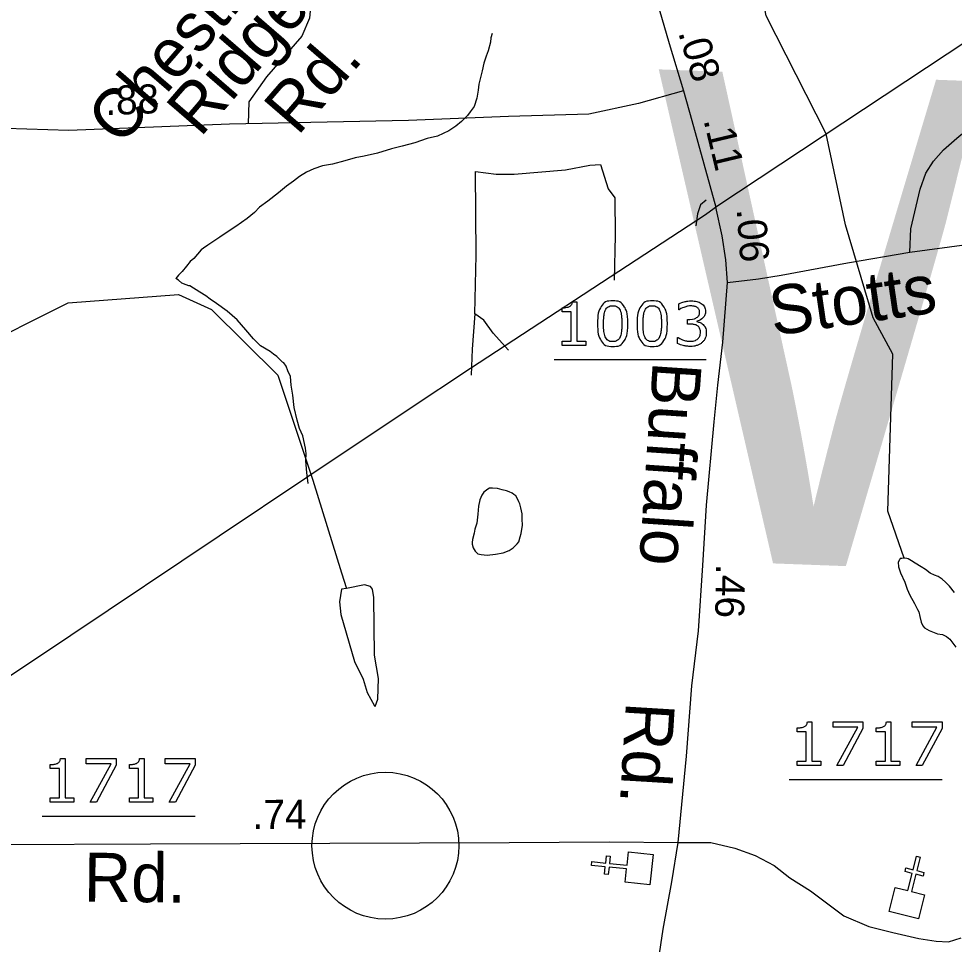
# Model space of a CAD drawing. Extents: x 2169602 to 2449496, y 721995 to 810662.
# Drawn here: x 2170428 to 2170523.6, y 724801.1 to 724895.7 of the extents above; entities that cross this region are included whole.
import ezdxf

# ---------------------------------------------------------------- set-up
doc = ezdxf.new("R2010")
doc.units = 0
for name, color, linetype in [('Old_Level_1', 7, 'Continuous'), ('Prop Shade Medium', 7, 'Continuous'), ('Sheet Data Field CELL', 7, 'Continuous')]:
    doc.layers.add(name, color=color, linetype=linetype)

msp = doc.modelspace()

# ---------------------------------------------------------------- linework, layer by layer
at = {"layer": 'Old_Level_1'}
for p, q in [((2170482.69, 724860.883), (2170498.24, 724860.883)), ((2170506.687, 724817.968), (2170522.313, 724817.968)), ((2170430.409, 724814.218), (2170446.035, 724814.218))]:
    msp.add_line(p, q, dxfattribs=at)
for points in [[(2170417.232, 724821.969), (2170433.338, 724832.717), (2170448.499, 724842.85), (2170457.431, 724848.846), (2170467.792, 724855.753), (2170474.142, 724859.987), (2170498.152, 724875.686), (2170499.404, 724876.603), (2170535.617, 724900.59), (2170535.748, 724900.677), (2170551.835, 724911.177), (2170559.944, 724916.549), (2170566.838, 724921.157)], [(2170417.232, 724821.968), (2170433.338, 724832.717), (2170448.499, 724842.85), (2170457.431, 724848.843), (2170467.792, 724855.752), (2170474.142, 724859.986), (2170498.152, 724875.686), (2170499.404, 724876.602), (2170535.617, 724900.59), (2170535.748, 724900.674), (2170551.835, 724911.177), (2170559.944, 724916.548), (2170566.838, 724921.157)], [(2170510.464, 724883.928), (2170504.365, 724895.991), (2170503.152, 724902.331), (2170501.938, 724906.019), (2170501.3, 724911.568), (2170501.466, 724918.346)], [(2170457.897, 724897.667), (2170457.705, 724895.747), (2170456.937, 724893.923), (2170453.331, 724889.746), (2170451.517, 724887.206), (2170451.457, 724884.967)], [(2170493.191, 724897.497), (2170494.46, 724893.167), (2170495.902, 724888.339)], [(2170476.374, 724894.183), (2170476.232, 724893.752), (2170476.183, 724893.277), (2170475.95, 724892.425), (2170475.764, 724891.855), (2170475.535, 724891.139), (2170475.35, 724890.376), (2170475.214, 724889.808), (2170475.019, 724888.999), (2170474.936, 724888.376), (2170474.79, 724887.569), (2170474.517, 724886.714), (2170474.137, 724886.193), (2170473.849, 724885.811), (2170473.23, 724885.183), (2170472.675, 724884.706), (2170471.958, 724884.227), (2170470.784, 724883.701), (2170469.731, 724883.455), (2170468.455, 724883.021), (2170467.168, 724882.686), (2170466.076, 724882.388), (2170464.653, 724881.958), (2170463.284, 724881.663), (2170462.378, 724881.462), (2170461.33, 724881.177), (2170460.053, 724880.841), (2170459.054, 724880.644), (2170458.158, 724880.356), (2170457.402, 724880.017), (2170456.686, 724879.586), (2170456.067, 724879.1), (2170455.365, 724878.579), (2170454.556, 724877.912), (2170453.474, 724877.043), (2170452.622, 724876.421), (2170452.1, 724875.902), (2170451.34, 724875.274), (2170450.204, 724874.463), (2170449.313, 724873.884), (2170448.557, 724873.361), (2170447.744, 724872.829), (2170447.32, 724872.546), (2170446.896, 724872.253), (2170446.657, 724872.069), (2170445.906, 724871.207), (2170445.516, 724870.871), (2170445.146, 724870.397), (2170444.712, 724869.875), (2170444.347, 724869.487), (2170444.059, 724869.155)], [(2170519.009, 724871.829), (2170519.137, 724874.219), (2170520.076, 724878.274), (2170520.673, 724879.896), (2170521.442, 724881.134), (2170522.466, 724882.286), (2170523.832, 724883.481), (2170524.6, 724884.121), (2170524.899, 724884.591), (2170524.984, 724885.573), (2170524.942, 724888.689), (2170524.643, 724890.567), (2170524.6, 724891.634), (2170524.6, 724893.293)], [(2170495.902, 724888.339), (2170491.301, 724887.045), (2170486.228, 724885.95), (2170478.022, 724885.701), (2170467.826, 724885.303), (2170449.548, 724884.905), (2170433.135, 724884.258), (2170426.694, 724884.457), (2170411.276, 724883.71), (2170398.295, 724883.561), (2170386.085, 724883.262)], [(2170495.902, 724888.339), (2170496.748, 724885.303), (2170499.201, 724876.453)], [(2170518.453, 724840.587), (2170516.793, 724845.384), (2170517.29, 724861.431), (2170515.292, 724865.137), (2170512.466, 724874.628), (2170510.464, 724883.928)], [(2170474.613, 724865.549), (2170474.734, 724871.538), (2170474.673, 724880.067), (2170476.789, 724879.825), (2170478.603, 724879.825), (2170483.863, 724880.249), (2170486.342, 724880.733), (2170487.43, 724880.793), (2170488.216, 724878.313), (2170488.881, 724877.406), (2170488.942, 724873.534), (2170488.845, 724868.991)], [(2170498.237, 724877.145), (2170497.648, 724876.68), (2170497.346, 724875.772), (2170497.163, 724874.519)], [(2170500.399, 724868.755), (2170503.566, 724869.12), (2170505.899, 724869.505), (2170512.649, 724870.762), (2170519.009, 724871.829), (2170524.829, 724872.612), (2170530.806, 724873.534), (2170535.997, 724874.475), (2170540.307, 724875.062), (2170549.663, 724876.377), (2170556.57, 724877.249)], [(2170500.399, 724868.755), (2170500.228, 724871.06), (2170499.844, 724873.493), (2170499.201, 724876.453)], [(2170457.582, 724848.213), (2170457.431, 724849.318), (2170457.329, 724850.51), (2170457.373, 724851.265), (2170457.314, 724851.833), (2170457.027, 724853.072), (2170456.686, 724853.827), (2170456.447, 724854.682), (2170456.155, 724855.96), (2170456.004, 724857.246), (2170455.857, 724858.242), (2170455.765, 724859.143), (2170455.516, 724859.71), (2170455.321, 724860.193), (2170455.083, 724860.518), (2170454.941, 724860.617), (2170454.61, 724860.947), (2170454.366, 724861.176), (2170454.035, 724861.42), (2170453.694, 724861.701), (2170452.7, 724862.266), (2170451.978, 724862.973), (2170451.218, 724863.917), (2170450.312, 724864.913), (2170449.308, 724865.806), (2170448.211, 724866.608), (2170447.583, 724867.031), (2170447.115, 724867.362), (2170446.53, 724867.739), (2170445.487, 724868.398), (2170445.4, 724868.402), (2170445.112, 724868.494), (2170444.678, 724868.684), (2170444.352, 724868.966), (2170444.059, 724869.155)], [(2170495.362, 724811.517), (2170496.216, 724820.352), (2170496.771, 724827.523), (2170497.454, 724833.157), (2170497.881, 724839.816), (2170498.265, 724846.005), (2170499.033, 724854.499), (2170499.417, 724858.255), (2170499.929, 724862.652), (2170500.399, 724868.755)], [(2170330.612, 724846.68), (2170337.556, 724846.158), (2170359.324, 724847.038), (2170380.069, 724856.281), (2170383.612, 724856.676), (2170393.334, 724855.931), (2170405.191, 724856.78), (2170422.993, 724861.639), (2170433.065, 724866.657), (2170444.332, 724867.517), (2170447.709, 724865.966), (2170454.478, 724859.28), (2170458.069, 724848.537)], [(2170484.562, 724866.779), (2170485.026, 724866.779), (2170485.026, 724862.764), (2170485.935, 724862.764), (2170485.935, 724862.309)], [(2170495.461, 724865.954), (2170495.432, 724865.954), (2170495.432, 724866.578)], [(2170474.613, 724865.549), (2170474.311, 724861.919), (2170474.231, 724859.278)], [(2170478.049, 724861.816), (2170476.487, 724863.553), (2170475.52, 724864.883), (2170474.613, 724865.549)], [(2170485.935, 724862.309), (2170483.524, 724862.309), (2170483.524, 724862.764), (2170484.451, 724862.764), (2170484.451, 724865.75), (2170483.524, 724865.75), (2170483.524, 724866.157)], [(2170496.604, 724864.48), (2170496.334, 724864.48), (2170496.334, 724864.975), (2170496.543, 724864.975)], [(2170497.267, 724864.787), (2170497.267, 724864.746)], [(2170495.304, 724862.495), (2170495.304, 724863.12), (2170495.349, 724863.12)], [(2170458.069, 724848.537), (2170460.981, 724839.085), (2170461.502, 724837.469)], [(2170479.45, 724844.573), (2170479.445, 724845.093), (2170479.308, 724845.712), (2170479.206, 724846.132), (2170479.108, 724846.331), (2170478.918, 724846.706), (2170478.772, 724846.94), (2170478.587, 724847.084), (2170478.397, 724847.219), (2170478.109, 724847.369), (2170477.822, 724847.46), (2170477.393, 724847.554), (2170476.92, 724847.693), (2170476.389, 724847.734), (2170476.111, 724847.738), (2170475.921, 724847.64), (2170475.532, 724847.304), (2170475.312, 724847.019), (2170475.122, 724846.538), (2170474.981, 724845.874), (2170474.898, 724845.067), (2170474.796, 724844.167), (2170474.61, 724843.54), (2170474.523, 724843.119), (2170474.377, 724842.495), (2170474.333, 724842.164), (2170474.338, 724842.019), (2170474.435, 724841.638), (2170474.625, 724841.31), (2170474.913, 724841.026), (2170475.249, 724840.936), (2170475.858, 724840.892), (2170476.711, 724840.986), (2170477.476, 724841.14), (2170478.09, 724841.375), (2170478.524, 724841.618), (2170478.801, 724841.903), (2170478.938, 724842.047), (2170479.084, 724842.237), (2170479.23, 724842.765), (2170479.318, 724843.099), (2170479.459, 724843.954), (2170479.45, 724844.573)], [(2170518.054, 724840.542), (2170517.961, 724840.393), (2170517.82, 724840.154), (2170517.874, 724839.683), (2170518.064, 724839.066), (2170518.497, 724838.114), (2170518.736, 724837.403), (2170519.024, 724836.791), (2170519.511, 724835.937), (2170519.794, 724835.325), (2170519.935, 724835.081), (2170520.037, 724834.612), (2170520.174, 724834.042), (2170520.335, 724833.662), (2170520.525, 724833.469), (2170520.992, 724833.187), (2170521.845, 724832.864), (2170522.376, 724832.765), (2170522.761, 724832.583), (2170523.098, 724832.3), (2170523.721, 724831.492)], [(2170523.585, 724837.055), (2170523.059, 724837.714), (2170522.674, 724838.138), (2170522.337, 724838.421), (2170521.909, 724838.706), (2170521.529, 724838.851), (2170521.105, 724839.03), (2170520.622, 724839.411), (2170520.198, 724839.697), (2170519.584, 724840.07), (2170519.199, 724840.302), (2170518.868, 724840.497), (2170518.722, 724840.538), (2170518.527, 724840.587), (2170518.337, 724840.587), (2170518.195, 724840.54), (2170518.054, 724840.542)], [(2170461.502, 724837.469), (2170460.979, 724837.397), (2170460.776, 724836.113), (2170460.911, 724834.829), (2170462.318, 724830.027), (2170463.21, 724828.208), (2170463.616, 724826.856), (2170464.36, 724825.505), (2170464.428, 724825.437), (2170464.698, 724826.181), (2170464.766, 724828.275), (2170464.364, 724830.682), (2170464.282, 724836.569), (2170464.157, 724837.397), (2170463.954, 724837.667), (2170463.346, 724837.87), (2170461.502, 724837.469)], [(2170508.559, 724823.865), (2170509.023, 724823.865), (2170509.023, 724819.849), (2170509.932, 724819.849), (2170509.932, 724819.394)], [(2170514.236, 724823.185), (2170512.223, 724819.394), (2170511.58, 724819.394), (2170513.72, 724823.326), (2170511.188, 724823.326), (2170511.188, 724823.85), (2170514.236, 724823.85), (2170514.236, 724823.185)], [(2170516.635, 724823.865), (2170517.099, 724823.865), (2170517.099, 724819.849), (2170518.009, 724819.849), (2170518.009, 724819.394)], [(2170522.313, 724823.185), (2170520.3, 724819.394), (2170519.657, 724819.394), (2170521.797, 724823.326), (2170519.265, 724823.326), (2170519.265, 724823.85), (2170522.313, 724823.85), (2170522.313, 724823.185)], [(2170509.932, 724819.394), (2170507.52, 724819.394), (2170507.52, 724819.849), (2170508.448, 724819.849), (2170508.448, 724822.835), (2170507.52, 724822.835), (2170507.52, 724823.243)], [(2170518.009, 724819.394), (2170515.597, 724819.394), (2170515.597, 724819.849), (2170516.525, 724819.849), (2170516.525, 724822.835), (2170515.597, 724822.835), (2170515.597, 724823.243)], [(2170433.654, 724815.644), (2170431.242, 724815.644), (2170431.242, 724816.099), (2170432.17, 724816.099), (2170432.17, 724819.085), (2170431.242, 724819.085), (2170431.242, 724819.493)], [(2170432.281, 724820.115), (2170432.745, 724820.115), (2170432.745, 724816.099), (2170433.654, 724816.099), (2170433.654, 724815.644)], [(2170437.958, 724819.434), (2170435.945, 724815.644), (2170435.302, 724815.644), (2170437.442, 724819.576), (2170434.91, 724819.576), (2170434.91, 724820.1), (2170437.958, 724820.1), (2170437.958, 724819.434)], [(2170441.731, 724815.644), (2170439.319, 724815.644), (2170439.319, 724816.099), (2170440.247, 724816.099), (2170440.247, 724819.085), (2170439.319, 724819.085), (2170439.319, 724819.493)], [(2170440.357, 724820.115), (2170440.821, 724820.115), (2170440.821, 724816.099), (2170441.731, 724816.099), (2170441.731, 724815.644)], [(2170446.035, 724819.434), (2170444.022, 724815.644), (2170443.379, 724815.644), (2170445.519, 724819.576), (2170442.987, 724819.576), (2170442.987, 724820.1), (2170446.035, 724820.1), (2170446.035, 724819.434)], [(2170401.965, 724811.787), (2170413.069, 724811.645), (2170425.887, 724811.338), (2170441.472, 724811.388), (2170478.118, 724811.517), (2170488.319, 724811.602), (2170495.362, 724811.517)], [(2170490.24, 724734.772), (2170489.916, 724737.075), (2170489.717, 724738.716), (2170489.216, 724742.028), (2170488.49, 724748.516), (2170487.508, 724755.772), (2170487.508, 724758.974), (2170487.807, 724761.193), (2170488.447, 724763.669), (2170489.685, 724767.767), (2170490.838, 724773.273), (2170491.521, 724777.456), (2170492.118, 724780.998), (2170492.502, 724785.694), (2170492.588, 724793.206), (2170493.228, 724798.541), (2170493.826, 724802.682), (2170494.722, 724807.505), (2170495.362, 724811.517)], [(2170495.362, 724811.517), (2170498.692, 724811.517), (2170501.167, 724810.962), (2170503.216, 724810.194), (2170505.179, 724809.169), (2170506.759, 724807.932), (2170508.893, 724806.608), (2170512.28, 724804.023), (2170514.848, 724802.944), (2170517.278, 724802.338), (2170519.941, 724801.738), (2170521.699, 724801.464), (2170522.985, 724801.376), (2170524.283, 724801.8)]]:
    msp.add_lwpolyline(points, dxfattribs=at)
for points in [[(2170489.969, 724807.48), (2170490.104, 724808.827), (2170488.304, 724809.011), (2170488.226, 724808.255), (2170487.849, 724808.294), (2170487.926, 724809.05), (2170486.505, 724809.196), (2170486.543, 724809.575), (2170487.965, 724809.429), (2170488.043, 724810.185), (2170488.421, 724810.147), (2170488.343, 724809.39), (2170490.143, 724809.206), (2170490.285, 724810.568), (2170492.802, 724810.31), (2170492.486, 724807.222)], [(2170517.518, 724806.948), (2170518.832, 724806.623), (2170519.269, 724808.379), (2170518.531, 724808.563), (2170518.623, 724808.932), (2170519.361, 724808.748), (2170519.706, 724810.135), (2170520.076, 724810.043), (2170519.73, 724808.656), (2170520.468, 724808.472), (2170520.376, 724808.104), (2170519.638, 724808.287), (2170519.201, 724806.531), (2170520.53, 724806.198), (2170519.919, 724803.743), (2170516.907, 724804.493)]]:
    msp.add_lwpolyline(points, close=True, dxfattribs=at)
for points in [[(2170483.524, 724866.157), (2170483.712, 724866.157), (2170483.927, 724866.189), (2170484.143, 724866.22), (2170484.254, 724866.28), (2170484.391, 724866.355), (2170484.471, 724866.47), (2170484.55, 724866.585), (2170484.562, 724866.779)], [(2170490.221, 724864.54), (2170490.221, 724863.338), (2170489.846, 724862.776), (2170489.47, 724862.214), (2170488.681, 724862.214), (2170487.879, 724862.214), (2170487.509, 724862.784), (2170487.14, 724863.353), (2170487.14, 724864.534), (2170487.14, 724865.724), (2170487.514, 724866.292), (2170487.888, 724866.859), (2170488.681, 724866.859), (2170489.482, 724866.859), (2170489.852, 724866.283), (2170490.221, 724865.706), (2170490.221, 724864.54)], [(2170489.434, 724863.179), (2170489.539, 724863.422), (2170489.576, 724863.75), (2170489.614, 724864.078), (2170489.614, 724864.54), (2170489.614, 724864.995), (2170489.576, 724865.331), (2170489.539, 724865.667), (2170489.431, 724865.9), (2170489.326, 724866.131), (2170489.146, 724866.248), (2170488.965, 724866.365), (2170488.681, 724866.365), (2170488.399, 724866.365), (2170488.215, 724866.248), (2170488.032, 724866.131), (2170487.924, 724865.894), (2170487.822, 724865.673), (2170487.785, 724865.316), (2170487.747, 724864.959), (2170487.747, 724864.534), (2170487.747, 724864.066), (2170487.78, 724863.752), (2170487.813, 724863.437), (2170487.921, 724863.188), (2170488.02, 724862.955), (2170488.201, 724862.832), (2170488.381, 724862.709), (2170488.681, 724862.709), (2170488.962, 724862.709), (2170489.147, 724862.826), (2170489.332, 724862.943), (2170489.434, 724863.179)], [(2170494.26, 724864.54), (2170494.26, 724863.338), (2170493.884, 724862.776), (2170493.509, 724862.214), (2170492.719, 724862.214), (2170491.917, 724862.214), (2170491.548, 724862.784), (2170491.178, 724863.353), (2170491.178, 724864.534), (2170491.178, 724865.724), (2170491.552, 724866.292), (2170491.926, 724866.859), (2170492.719, 724866.859), (2170493.521, 724866.859), (2170493.89, 724866.283), (2170494.26, 724865.706), (2170494.26, 724864.54)], [(2170493.473, 724863.179), (2170493.577, 724863.422), (2170493.615, 724863.75), (2170493.652, 724864.078), (2170493.652, 724864.54), (2170493.652, 724864.995), (2170493.615, 724865.331), (2170493.577, 724865.667), (2170493.47, 724865.9), (2170493.365, 724866.131), (2170493.184, 724866.248), (2170493.003, 724866.365), (2170492.719, 724866.365), (2170492.438, 724866.365), (2170492.254, 724866.248), (2170492.07, 724866.131), (2170491.962, 724865.894), (2170491.861, 724865.673), (2170491.823, 724865.316), (2170491.786, 724864.959), (2170491.786, 724864.534), (2170491.786, 724864.066), (2170491.819, 724863.752), (2170491.852, 724863.437), (2170491.959, 724863.188), (2170492.058, 724862.955), (2170492.239, 724862.832), (2170492.42, 724862.709), (2170492.719, 724862.709), (2170493, 724862.709), (2170493.186, 724862.826), (2170493.371, 724862.943), (2170493.473, 724863.179)], [(2170495.432, 724866.578), (2170495.644, 724866.683), (2170495.999, 724866.771), (2170496.354, 724866.859), (2170496.687, 724866.859), (2170497.013, 724866.859), (2170497.262, 724866.8), (2170497.511, 724866.74), (2170497.711, 724866.608), (2170497.927, 724866.464), (2170498.038, 724866.261), (2170498.149, 724866.057), (2170498.149, 724865.785), (2170498.149, 724865.413), (2170497.886, 724865.136), (2170497.624, 724864.859), (2170497.267, 724864.787)], [(2170496.543, 724864.975), (2170496.999, 724864.975), (2170497.27, 724865.166), (2170497.541, 724865.356), (2170497.541, 724865.722), (2170497.541, 724865.884), (2170497.472, 724866.005), (2170497.404, 724866.127), (2170497.281, 724866.205), (2170497.152, 724866.283), (2170497.005, 724866.313), (2170496.858, 724866.343), (2170496.672, 724866.343), (2170496.388, 724866.343), (2170496.067, 724866.241), (2170495.746, 724866.139), (2170495.461, 724865.954)], [(2170497.911, 724864.455), (2170498.054, 724864.326), (2170498.147, 724864.132), (2170498.24, 724863.937), (2170498.24, 724863.628), (2170498.24, 724863.323), (2170498.129, 724863.068), (2170498.018, 724862.813), (2170497.818, 724862.625), (2170497.593, 724862.415), (2170497.29, 724862.315), (2170496.986, 724862.214), (2170496.624, 724862.214), (2170496.253, 724862.214), (2170495.894, 724862.302), (2170495.535, 724862.391), (2170495.304, 724862.495)], [(2170495.349, 724863.12), (2170495.604, 724862.952), (2170495.948, 724862.842), (2170496.293, 724862.731), (2170496.614, 724862.731), (2170496.802, 724862.731), (2170497.015, 724862.794), (2170497.228, 724862.857), (2170497.36, 724862.98), (2170497.497, 724863.112), (2170497.565, 724863.271), (2170497.632, 724863.43), (2170497.632, 724863.673), (2170497.632, 724863.913), (2170497.556, 724864.071), (2170497.479, 724864.228), (2170497.344, 724864.318), (2170497.209, 724864.411), (2170497.017, 724864.446), (2170496.826, 724864.48), (2170496.604, 724864.48)], [(2170497.267, 724864.746), (2170497.411, 724864.722), (2170497.596, 724864.645), (2170497.782, 724864.569), (2170497.911, 724864.455)], [(2170507.52, 724823.243), (2170507.709, 724823.243), (2170507.924, 724823.274), (2170508.14, 724823.306), (2170508.25, 724823.365), (2170508.388, 724823.44), (2170508.467, 724823.555), (2170508.547, 724823.67), (2170508.559, 724823.865)], [(2170515.597, 724823.243), (2170515.786, 724823.243), (2170516.001, 724823.274), (2170516.217, 724823.306), (2170516.327, 724823.365), (2170516.465, 724823.44), (2170516.544, 724823.555), (2170516.623, 724823.67), (2170516.635, 724823.865)], [(2170431.242, 724819.493), (2170431.431, 724819.493), (2170431.646, 724819.524), (2170431.862, 724819.555), (2170431.972, 724819.615), (2170432.11, 724819.69), (2170432.189, 724819.805), (2170432.269, 724819.92), (2170432.281, 724820.115)], [(2170439.319, 724819.493), (2170439.508, 724819.493), (2170439.723, 724819.524), (2170439.939, 724819.555), (2170440.049, 724819.615), (2170440.187, 724819.69), (2170440.266, 724819.805), (2170440.345, 724819.92), (2170440.357, 724820.115)]]:
    msp.add_open_spline(points, degree=3, dxfattribs=at)
at = {"layer": 'Prop Shade Medium'}
msp.add_circle((2170465.468, 724811.204), 7.5, dxfattribs=at)

# ---------------------------------------------------------------- texts
at = {"layer": 'Old_Level_1'}
for s, height, rotation, p in [('Chestnut', 5, 49.19537, (2170438.434, 724882.548)), ('Ridge', 5, 49.19537, (2170446.562, 724883.476)), ('.08', 2.9707, 286.63394, (2170495.345, 724894.288)), ('Rd.', 5, 49.19537, (2170456.505, 724883.632)), ('.88', 2.9707, 2.25759, (2170436.887, 724885.833)), ('.11', 2.9707, 283.44774, (2170497.941, 724885.34)), ('.06', 2.9707, 274.21164, (2170501.33, 724876.231)), ('Stotts', 5, 8.25542, (2170505.063, 724863.281)), ('Buffalo', 5, 266.15484, (2170492.783, 724860.741)), ('.46', 2.9707, 268.80403, (2170499.248, 724840.008)), ('Rd.', 5, 266.50729, (2170490.046, 724825.967)), ('.74', 2.9707, 0.2014, (2170451.898, 724812.91)), ('Rd.', 5, 359.37657, (2170434.649, 724805.5))]:
    msp.add_text(s, height=height, rotation=rotation, dxfattribs=at).set_placement(p)
at = {"layer": 'Sheet Data Field CELL'}
msp.add_text('         WAKE COUNTY         ', height=50, rotation=357.85741, dxfattribs=at).set_placement((2170324.151, 724846.811))

doc.saveas('drawing.dxf')
